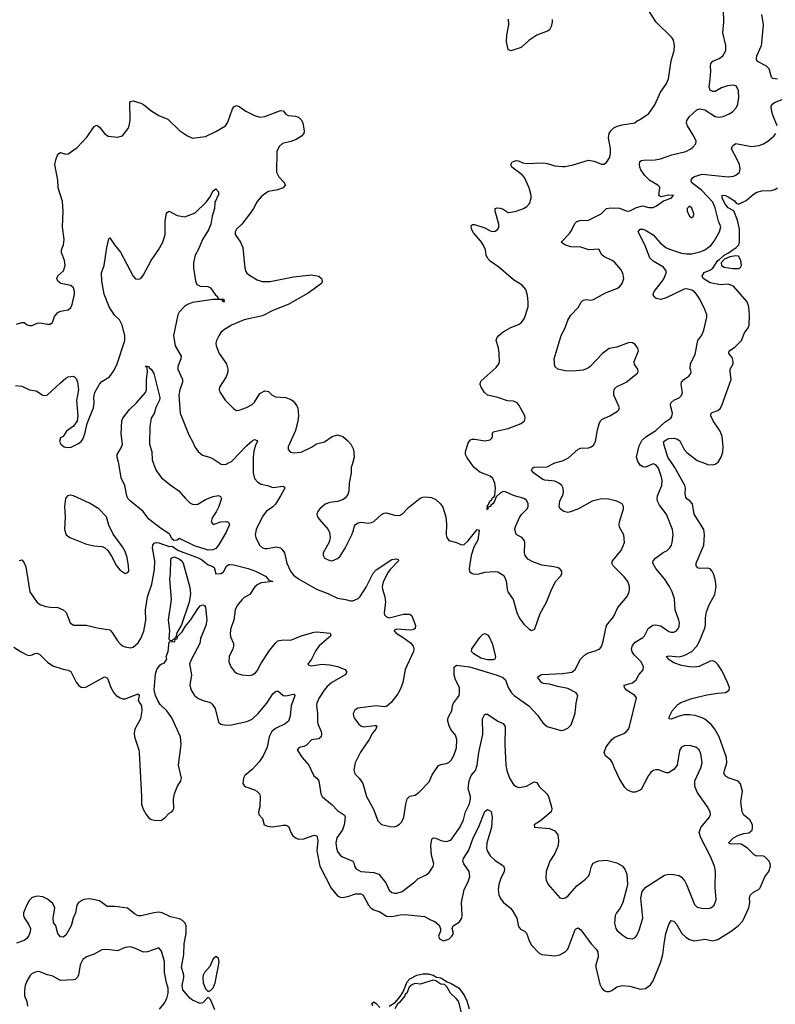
# Model space of a CAD drawing. Header units: inches. Extents: x 2057696 to 2160536, y 827480 to 1016834.
# Tile 267 of 422: x 2123134 to 2128974, y 935824 to 943429. Entities that reach past the tile are written whole.
import ezdxf

# ---------------------------------------------------------------- set-up
doc = ezdxf.new("R2010")
doc.units = ezdxf.units.IN
doc.header["$MEASUREMENT"] = 0
doc.layers.add('C1923', color=7, linetype='Continuous')
doc.layers.add('C1924', color=7, linetype='Continuous')

msp = doc.modelspace()

# ---------------------------------------------------------------- linework, layer by layer
at = {"layer": 'C1923', "color": 5}
for points, elevation in [([(2123090, 938582.8), (2123146.2, 938546.2), (2123190, 938524), (2123210, 938519.1), (2123230, 938522), (2123250, 938533), (2123270, 938534.9), (2123290, 938526.4), (2123350, 938466), (2123390, 938439.3), (2123470, 938411.8), (2123510, 938404.9), (2123530, 938394.9), (2123571.5, 938311.5), (2123589, 938289), (2123610, 938272.4), (2123630, 938270.4), (2123650, 938274.9), (2123790, 938352.2), (2123810, 938344.9), (2123815.6, 938335.6), (2123838.7, 938270), (2123861.6, 938230), (2123879.1, 938210), (2123910, 938190.4), (2123930, 938183.7), (2123950, 938183.7), (2124050, 938221), (2124057.3, 938210), (2124050.7, 938170), (2124076.3, 938130), (2124079.3, 938090), (2124067, 938030), (2124023.7, 937950), (2124018.3, 937918.3), (2124022.6, 937890), (2124055.6, 937790), (2124058.3, 937770), (2124076.5, 937430), (2124074.4, 937370), (2124088.2, 937330), (2124112.7, 937290), (2124130, 937267.7), (2124150, 937252.7), (2124190, 937242.6), (2124230, 937247.4), (2124255.8, 937264.2), (2124290, 937299.3), (2124309.2, 937310), (2124318.7, 937321.3), (2124324.5, 937335.5), (2124323, 937410), (2124331.2, 937450), (2124350, 937502.8), (2124380.7, 937550), (2124384.2, 937570), (2124361.1, 937670), (2124382.5, 937830), (2124376.5, 937890), (2124310, 938037.4), (2124270.8, 938090), (2124220.8, 938140.8), (2124200.9, 938170), (2124183.1, 938210), (2124172.9, 938252.9), (2124183.3, 938376.7), (2124194.5, 938410), (2124216.7, 938443.3), (2124230, 938455), (2124250, 938459.4), (2124271.5, 938488.5), (2124265.4, 938510), (2124282.1, 938550), (2124290, 938622.8), (2124313.2, 938626.8), (2124330, 938623.7), (2124336.3, 938636.3), (2124334.5, 938645.5), (2124350, 938647.2), (2124354.3, 938665.7), (2124390, 938701.5), (2124416, 938744), (2124454.1, 938790), (2124510, 938879.3), (2124530, 938901.2), (2124550.2, 938910.2), (2124563.4, 938903.4), (2124571.2, 938891.2), (2124581.3, 938790), (2124572, 938750), (2124531.9, 938650), (2124527.2, 938610), (2124461.3, 938490), (2124447, 938453), (2124461.1, 938370), (2124450.2, 938290), (2124459.7, 938250), (2124485.2, 938210), (2124510, 938189.2), (2124550, 938171.7), (2124610, 938154.4), (2124623, 938143), (2124644.6, 938110), (2124670, 938003), (2124690, 937987.2), (2124730, 937980.3), (2124770, 937983.1), (2124890, 938008.9), (2124930, 938027.6), (2124977.4, 938070), (2125045.1, 938150), (2125090, 938223), (2125110, 938241.3), (2125130, 938246), (2125170.3, 938210.3), (2125190, 938207.4), (2125250, 938220.4), (2125257.7, 938217.7), (2125260.4, 938210), (2125232.5, 938130), (2125224.7, 938050), (2125211.6, 938010), (2125186.4, 937990), (2125110, 937954.5), (2125082.6, 937930), (2125061.5, 937890), (2125046.7, 937810), (2125015.7, 937744.3), (2124984.2, 937695.8), (2124930, 937638.2), (2124874.6, 937590), (2124863.6, 937570), (2124859.5, 937530), (2124870, 937513), (2124882.8, 937502.8), (2124950, 937479.3), (2124966.8, 937470), (2124987.3, 937450), (2124994, 937430), (2124990.8, 937350), (2124981, 937310), (2124982.8, 937290), (2125010, 937258), (2125024, 937210), (2125050, 937200.3), (2125090, 937195.5), (2125170, 937207.7), (2125190, 937208.7), (2125203.4, 937203.4), (2125214.1, 937194.1), (2125230.2, 937150), (2125245.6, 937125.6), (2125270, 937106.5), (2125290, 937100.2), (2125330, 937101.7), (2125410, 937130.4), (2125430, 937124.9), (2125439.7, 937090), (2125431, 937010), (2125454.6, 936890), (2125540.8, 936720.8), (2125590, 936662.4), (2125610, 936651.9), (2125630, 936648.7), (2125670, 936655.9), (2125730, 936676.4), (2125770, 936678.3), (2125790, 936666.9), (2125829.7, 936589.7), (2125850, 936565.7), (2125870, 936554.1), (2125917.8, 936537.8), (2125970, 936505.3), (2126010, 936501.1), (2126075.5, 936515.5), (2126110, 936517.7), (2126262.4, 936502.4), (2126310, 936475.5), (2126343.4, 936463.4), (2126375.1, 936435.1), (2126385.8, 936405.8), (2126386, 936390), (2126370.8, 936350), (2126378.8, 936330), (2126410, 936315.5), (2126450, 936326), (2126475.1, 936350), (2126486.6, 936370), (2126476, 936410), (2126485.2, 936430), (2126530, 936459.5), (2126551, 936490), (2126554.2, 936510), (2126548, 936610), (2126569, 936711), (2126599.8, 936770), (2126612.3, 936810), (2126607.8, 936850), (2126566.4, 936910), (2126559.8, 936930), (2126563.1, 936950), (2126605.1, 937014.9), (2126638.1, 937110), (2126680.2, 937190), (2126730, 937314), (2126750, 937328.4), (2126770, 937319.3), (2126777.6, 937310), (2126784.6, 937270), (2126781.5, 937190), (2126744.5, 937070), (2126742.8, 937030), (2126747, 937010), (2126770.2, 936970), (2126810, 936935.2), (2126873.6, 936893.6), (2126881.7, 936870), (2126878, 936850), (2126850, 936789.5), (2126838.4, 936750), (2126833.2, 936710), (2126836.9, 936670), (2126850, 936642.4), (2126871.9, 936611.9), (2126923.7, 936570), (2126939.6, 936550), (2126975.2, 936490), (2126990, 936426), (2127005.7, 936405.7), (2127034.8, 936390), (2127050, 936374.8), (2127074.4, 936310), (2127090, 936282), (2127150, 936219.1), (2127170, 936207.7), (2127270, 936197.3), (2127310, 936206.7), (2127350, 936229), (2127371.2, 936248.8), (2127424.6, 936395.4), (2127430, 936405.5), (2127450, 936414.4), (2127470, 936400.5), (2127550.7, 936290.7), (2127590.1, 936250.1), (2127602.8, 936230), (2127604.5, 936190), (2127587.5, 936130), (2127587.3, 936110), (2127618.6, 935978.6), (2127632.2, 935950), (2127650, 935930.4), (2127670, 935922), (2127690, 935922), (2127710, 935930.3), (2127750, 935959.6), (2127790, 935968.1), (2127850, 935963.2), (2127930, 935940.3), (2127970, 935945.3), (2128010, 935975.5), (2128030, 936004.9), (2128090, 936153.4), (2128105.6, 936210), (2128113.8, 936290), (2128128.9, 936370), (2128150, 936440.7), (2128168.4, 936471.6), (2128190, 936467), (2128210, 936443.1), (2128252.4, 936370), (2128282.2, 936342.2), (2128310, 936323.9), (2128350, 936314.9), (2128430, 936327.4), (2128490, 936314.7), (2128530, 936324.2), (2128633, 936390), (2128690, 936434), (2128722.4, 936470), (2128769.7, 936570), (2128776.3, 936610), (2128774, 936650), (2128782, 936670), (2128806.6, 936690), (2128843.7, 936710), (2128856.8, 936723.2), (2128892.4, 936807.6), (2128923.7, 936850), (2128937, 936890), (2128935.1, 936910), (2128927, 936930), (2128890, 936965.1), (2128870, 936969.7), (2128830, 936968.7), (2128810, 936977.8), (2128758.4, 937030), (2128710, 937060.2), (2128690, 937064.2), (2128630, 937060.4), (2128612, 937070), (2128649.8, 937110), (2128689.4, 937130.6), (2128730, 937143.5), (2128770.6, 937149.4), (2128782.5, 937157.5), (2128794, 937170), (2128798.9, 937190), (2128797.4, 937210), (2128776.9, 937250), (2128730, 937284.7), (2128718.7, 937310), (2128708.6, 937388.6), (2128720.9, 937470), (2128706, 937526), (2128687.1, 937547.1), (2128610, 937573.6), (2128587.6, 937587.6), (2128580.6, 937600.6), (2128577.2, 937610), (2128580.7, 937630), (2128599.1, 937690), (2128596.3, 937730), (2128540.6, 937890), (2128507.5, 937950), (2128481.6, 937981.6), (2128430, 938025.8), (2128410, 938036.5), (2128353.8, 938053.8), (2128310, 938059.8), (2128270, 938059.3), (2128230.2, 938049.8), (2128170, 938025.4), (2128154, 938030), (2128152.9, 938032.9), (2128155.1, 938050), (2128178, 938090), (2128221.3, 938138.7), (2128245.1, 938154.9), (2128330, 938187), (2128445.6, 938214.4), (2128530, 938228.3), (2128590, 938232.1), (2128618.5, 938250), (2128619.3, 938270), (2128605.8, 938310), (2128561.5, 938401.5), (2128530, 938447.8), (2128508.7, 938468.7), (2128490, 938476.4), (2128470, 938474), (2128386.7, 938433.3), (2128350, 938429.2), (2128310, 938431.5), (2128250, 938439.7), (2128190, 938460.4), (2128145.3, 938490), (2128141.1, 938501.1), (2128129.5, 938510), (2128150, 938514.8), (2128230, 938508.9), (2128270, 938518.8), (2128330, 938547.8), (2128366.4, 938590), (2128389.2, 938630), (2128428.9, 938730), (2128433.7, 938753.7), (2128434.2, 938810), (2128443.5, 938856.5), (2128461.7, 938910), (2128507.1, 938990), (2128517.6, 939050), (2128508.9, 939108.9), (2128495.3, 939150), (2128486.6, 939170), (2128470, 939188), (2128450, 939192.5), (2128388.8, 939188.8), (2128374.2, 939194.2), (2128361.6, 939210), (2128363.1, 939230), (2128420.9, 939370), (2128425.6, 939450), (2128420.7, 939490), (2128348.2, 939610), (2128333, 939690), (2128316.2, 939710), (2128290, 939728.2), (2128281.3, 939741.3), (2128277.1, 939770), (2128279.8, 939810), (2128275.2, 939830), (2128197.5, 939970), (2128176.8, 940000)], 420), ([(2123130, 939250.6), (2123150, 939256.3), (2123170, 939233.4), (2123182, 939202), (2123213, 939010), (2123270, 938926.8), (2123298, 938910), (2123336.1, 938896.1), (2123370, 938890.4), (2123430, 938888.9), (2123471.2, 938871.2), (2123492.7, 938850), (2123524.9, 938770), (2123550, 938752.7), (2123650, 938752), (2123731.9, 938731.9), (2123830, 938716.4), (2123850, 938695.5), (2123890, 938630.5), (2123910, 938608.2), (2123930, 938592.4), (2123950, 938584.4), (2123990, 938578), (2124010, 938582), (2124050, 938616.3), (2124071.6, 938650), (2124094.2, 938705.8), (2124108.8, 938790), (2124107.8, 938870), (2124122.2, 938970), (2124155, 939070), (2124176.8, 939183.2), (2124178.9, 939250), (2124160.9, 939350), (2124162.3, 939370), (2124174.2, 939385.8), (2124190, 939389.6), (2124210, 939387.4), (2124290, 939358.9), (2124310, 939362.3), (2124361.3, 939330), (2124513.5, 939273.5), (2124539.3, 939259.3), (2124590, 939217.3), (2124625.8, 939205.8), (2124637.3, 939197.3), (2124650, 939148.5), (2124690, 939152.4), (2124710, 939163.8), (2124732.7, 939207.3), (2124750, 939221), (2124758, 939222), (2124790, 939219.5), (2124900.5, 939190), (2124956.5, 939170), (2125033.8, 939130), (2125058.8, 939098.8), (2125091, 939090), (2125001.3, 939078.7), (2124973.8, 939066.2), (2124952.7, 939047.3), (2124912.2, 938990), (2124870, 938966), (2124850, 938948.4), (2124816.2, 938903.8), (2124800.2, 938870), (2124788.8, 938791.2), (2124765.6, 938730), (2124759.7, 938690), (2124763.4, 938663.4), (2124785.7, 938610), (2124787, 938590), (2124782.4, 938570), (2124754, 938510), (2124750.4, 938470), (2124765.5, 938430), (2124794.2, 938394.2), (2124810, 938382), (2124850, 938368.2), (2124910, 938363.8), (2124930, 938368.4), (2124955.8, 938384.2), (2124970, 938399.1), (2125000, 938460), (2125064.4, 938555.6), (2125110, 938614), (2125130, 938631.1), (2125170, 938639.3), (2125230, 938635.8), (2125310, 938669.2), (2125410, 938698), (2125430, 938700.3), (2125533, 938690), (2125539.5, 938670), (2125448.2, 938591.8), (2125423.4, 938556.6), (2125390.3, 938489.7), (2125361, 938450), (2125370, 938442.8), (2125390, 938438.4), (2125469.8, 938450.2), (2125530, 938447.2), (2125590, 938432.2), (2125648.4, 938410), (2125661.7, 938390), (2125650.3, 938370), (2125547.5, 938310), (2125510, 938278.6), (2125486.7, 938250), (2125449.2, 938190), (2125430.4, 938150.4), (2125427.7, 938130), (2125436.5, 938070), (2125435.5, 938010), (2125439.2, 937990), (2125463.5, 937930), (2125468, 937910), (2125464.2, 937890), (2125445.8, 937874.2), (2125390, 937867.3), (2125350, 937826.6), (2125330, 937815.8), (2125293.2, 937806.8), (2125278.8, 937790), (2125317.6, 937730), (2125368.9, 937670), (2125407.8, 937587.8), (2125430.6, 937570), (2125445.5, 937550), (2125461.7, 937450), (2125473.1, 937430), (2125491.8, 937410), (2125550, 937366), (2125590, 937322.2), (2125643.9, 937283.9), (2125650.2, 937270), (2125642.5, 937210), (2125628, 937172), (2125586.3, 937110), (2125578.6, 937070), (2125582.7, 937030), (2125590, 937004.9), (2125610, 936975.6), (2125630, 936962), (2125707.7, 936930), (2125719.3, 936910), (2125722.4, 936890), (2125735.5, 936870), (2125771, 936850), (2125870, 936842.2), (2125909.3, 936829.3), (2125963, 936763), (2125990, 936704.4), (2126010, 936687.4), (2126030, 936681.5), (2126050, 936681.3), (2126090, 936695.9), (2126187.8, 936770), (2126210, 936792), (2126276.8, 936823.2), (2126298.2, 936841.8), (2126330.7, 936889.3), (2126335.6, 936910), (2126316.6, 936976.6), (2126311.8, 937050), (2126320.5, 937099.5), (2126330, 937110.3), (2126350, 937106.3), (2126390, 937088), (2126430, 937082), (2126467.5, 937092.5), (2126536.1, 937190), (2126564.8, 937250), (2126580.8, 937310), (2126610, 937373.4), (2126618.4, 937410), (2126617.6, 937430), (2126599, 937490), (2126607, 937550), (2126623.4, 937590), (2126656.5, 937630), (2126670.7, 937670), (2126682.5, 937770), (2126713.7, 937910), (2126709.8, 938030.2), (2126730, 938064), (2126750, 938064.9), (2126830, 938012), (2126870, 937991.8), (2126885.2, 937970), (2126883.6, 937830), (2126892, 937670), (2126899.5, 937630), (2126920.9, 937570), (2126950, 937522.6), (2126970, 937505.3), (2126990, 937498.7), (2127010, 937500.3), (2127050, 937509), (2127110, 937542), (2127130, 937538), (2127150, 937507.3), (2127207.3, 937450), (2127220.7, 937430), (2127244.9, 937350), (2127247.3, 937330), (2127240.7, 937310), (2127158.4, 937241.6), (2127111.3, 937210), (2127112, 937192), (2127230, 937183.1), (2127270, 937163.8), (2127292.1, 937132.1), (2127297.3, 937090), (2127295.6, 937050), (2127271.1, 936988.9), (2127232.2, 936930), (2127223.7, 936910), (2127204.2, 936850), (2127200.6, 936800.6), (2127203.2, 936783.2), (2127217.6, 936750), (2127310, 936647.7), (2127330, 936640.5), (2127350, 936646), (2127370, 936659.5), (2127439.8, 936740.2), (2127506.6, 936790), (2127526.6, 936810), (2127538, 936830), (2127552.3, 936890), (2127565.1, 936914.9), (2127607.2, 936932.8), (2127670, 936938), (2127750, 936917.1), (2127790, 936893), (2127810, 936867.7), (2127825.7, 936830), (2127832.2, 936750), (2127825.1, 936714.9), (2127796.4, 936610), (2127774.1, 936565.9), (2127746.4, 936530), (2127737.1, 936510), (2127730.4, 936450), (2127740.4, 936410), (2127750, 936396.3), (2127790, 936360.5), (2127830, 936335.5), (2127870, 936330.5), (2127890, 936339.1), (2127904, 936356), (2127922.9, 936397.1), (2127949.8, 936490), (2127935.1, 936644.9), (2127943.9, 936696.1), (2127972.7, 936730), (2128117.3, 936822.7), (2128150, 936830.3), (2128190, 936827.7), (2128230, 936818), (2128250, 936805.3), (2128274.6, 936774.6), (2128288.6, 936748.6), (2128350, 936594), (2128370, 936575.5), (2128406.4, 936566.4), (2128450, 936564), (2128476, 936570), (2128501.6, 936590), (2128517.7, 936630), (2128509.7, 936730), (2128512.3, 936852.3), (2128503.9, 936890), (2128471.6, 936970), (2128398.8, 937110), (2128386.2, 937150), (2128399.2, 937190), (2128466.3, 937270), (2128472.8, 937290), (2128469.7, 937310), (2128451.2, 937350), (2128370, 937462.7), (2128351.3, 937510), (2128353, 937550), (2128399.7, 937650), (2128409.7, 937690), (2128397.5, 937757.5), (2128384.7, 937790), (2128360.9, 937810), (2128310, 937822), (2128270, 937820.5), (2128250, 937811.3), (2128234.6, 937785.4), (2128214.9, 937670), (2128190, 937638), (2128147.9, 937612.1), (2128130, 937612), (2128070, 937634.7), (2128050, 937635.8), (2128030, 937629.7), (2128010, 937612.8), (2127992.9, 937590), (2127936.1, 937483.9), (2127925.5, 937474.5), (2127890, 937462.7), (2127870, 937462.7), (2127850, 937469.3), (2127830, 937479.3), (2127810, 937499), (2127766.6, 937570), (2127730, 937648.7), (2127717, 937690), (2127702, 937710), (2127662.5, 937742.5), (2127652.3, 937770), (2127667.6, 937812.4), (2127711.5, 937870), (2127732.7, 937887.3), (2127803.9, 937916.1), (2127824.5, 937930), (2127838.7, 937950), (2127846, 937970), (2127901, 938190), (2127887.9, 938207.9), (2127824.5, 938250), (2127809.2, 938270), (2127806.6, 938290), (2127870, 938307.6), (2127898.7, 938330), (2127919.5, 938370), (2127952.6, 938407.4), (2127955.6, 938430), (2127937.7, 938470), (2127883.9, 938523.9), (2127867.2, 938547.2), (2127862.6, 938570), (2127870, 938596.5), (2127890, 938620.8), (2127950, 938657.4), (2127962.6, 938670), (2127992.3, 938727.7), (2128028.5, 938751.5), (2128050, 938755.8), (2128090, 938746.7), (2128150, 938703.8), (2128170, 938697.1), (2128190, 938698.4), (2128210, 938708.4), (2128225.6, 938730), (2128230, 938744.7), (2128232.3, 938770), (2128228.4, 938790), (2128199.2, 938870), (2128194.7, 938954.7), (2128176.2, 939010), (2128156.9, 939050), (2128117.6, 939110), (2128049.7, 939190), (2128026.6, 939230), (2128029.2, 939250), (2128049.2, 939270), (2128106.7, 939313.3), (2128137, 939330), (2128158.7, 939350), (2128170.8, 939369.2), (2128176.9, 939390), (2128185.4, 939450), (2128180.4, 939490), (2128140.4, 939590), (2128130, 939611.6), (2128078, 939678), (2128063, 939710), (2128059.7, 939730), (2128063.5, 939750), (2128097.8, 939830), (2128099.3, 939870), (2128094.2, 939894.2), (2128070, 939963.7), (2128050, 939991.5), (2128030, 939998.7), (2127970, 939973.8), (2127950, 939975.3), (2127930, 939988), (2127921.6, 940000)], 440), ([(2124167.5, 940000), (2124170.2, 939990.2), (2124190, 939946), (2124231.3, 939891.3), (2124306, 939830), (2124364.9, 939790), (2124413, 939733), (2124450, 939697.6), (2124470, 939685.7), (2124490, 939683.2), (2124510, 939688), (2124570, 939723.2), (2124630, 939746.9), (2124670, 939752.6), (2124687.3, 939747.3), (2124692.7, 939730), (2124672.3, 939667.7), (2124652.8, 939627.2), (2124627.7, 939590), (2124618, 939570), (2124614.9, 939550), (2124630, 939530.6), (2124689.8, 939550.2), (2124733.4, 939553.4), (2124748.6, 939548.6), (2124756.5, 939530), (2124731, 939470), (2124670, 939369.7), (2124650, 939345.3), (2124627, 939333), (2124590, 939332), (2124485.4, 939365.4), (2124370, 939421.3), (2124350, 939408.3), (2124326.4, 939406.4), (2124310, 939419.8), (2124297.9, 939450), (2124290, 939458.8), (2124222, 939502), (2124132.8, 939570), (2124088.5, 939630), (2123990, 939710.8), (2123971, 939731), (2123961.6, 939750), (2123945.8, 939830), (2123918.4, 939890), (2123900.5, 940000)], 440), ([(2124684.7, 940000), (2124690, 939996.3), (2124710, 939992.7), (2124730, 939996.4), (2124736.8, 940000)], 460), ([(2124938.5, 940000), (2124939.4, 939930), (2124950, 939886), (2124975.6, 939855.6), (2125000.8, 939840.8), (2125050.7, 939830), (2125090, 939814.9), (2125170, 939825.5), (2125179.2, 939819.2), (2125182.4, 939810), (2125151.1, 939750), (2125110, 939687.9), (2125090, 939665.7), (2125038, 939630), (2125010, 939591.3), (2124960.9, 939490), (2124954.6, 939450), (2124958, 939430), (2124987, 939370), (2125010, 939350.3), (2125030, 939344.2), (2125050, 939344.2), (2125116.7, 939356.7), (2125150, 939350.4), (2125160.6, 939340.6), (2125181.3, 939310), (2125199, 939230), (2125227.4, 939170), (2125250, 939139.5), (2125288.7, 939110), (2125428.6, 939030), (2125516.3, 938996.3), (2125590, 938960.8), (2125651.6, 938951.6), (2125690, 938940.2), (2125710, 938940.3), (2125750, 938958.7), (2125766.6, 938973.4), (2125813.1, 939046.9), (2125866.9, 939153.1), (2125890, 939179.6), (2126010, 939260.3), (2126045.8, 939265.8), (2126058.7, 939258.7), (2126063, 939250), (2125996.6, 939183.4), (2125980.4, 939159.6), (2125944.6, 939084.6), (2125936.5, 939050), (2125937.6, 939030), (2125956.5, 938970), (2125960.9, 938930), (2125950.6, 938850), (2125953.2, 938833.2), (2125970, 938816.3), (2125990, 938808), (2126101.5, 938838.5), (2126150, 938837.3), (2126165.2, 938825.2), (2126193.4, 938750), (2126190, 938726.6), (2126170, 938715.6), (2126150, 938713), (2126050, 938720.9), (2126026.8, 938710), (2126044.9, 938690), (2126098, 938658), (2126155.4, 938615.4), (2126174.9, 938590), (2126180.8, 938570), (2126178.3, 938550), (2126112.4, 938410), (2126094.4, 938310), (2126078.3, 938261.7), (2126057.3, 938222.7), (2126003.9, 938156.1), (2125970, 938125.2), (2125950, 938122.7), (2125890, 938128.2), (2125748.2, 938111.8), (2125723.8, 938096.2), (2125710.8, 938070), (2125714, 938050), (2125724.9, 938030), (2125753, 937990), (2125770, 937974.9), (2125790, 937968.2), (2125878.5, 937978.5), (2125890, 937978), (2125893.2, 937973.2), (2125887.3, 937950), (2125860.6, 937919.4), (2125834, 937870), (2125769, 937771), (2125726.5, 937690), (2125715.6, 937635.6), (2125725.2, 937605.2), (2125758, 937570), (2125785.5, 937530), (2125815.6, 937430), (2125868.5, 937330), (2125902.3, 937242.3), (2125930, 937214), (2125996.7, 937196.7), (2126030, 937194.9), (2126050, 937201.6), (2126070, 937215.5), (2126086.7, 937233.3), (2126103.6, 937270), (2126118.7, 937370), (2126130, 937410.7), (2126150, 937430.4), (2126190, 937439.3), (2126220.1, 937459.9), (2126298.7, 937541.3), (2126323.3, 937596.7), (2126370, 937667.3), (2126390, 937677.1), (2126430, 937683), (2126450, 937690.7), (2126470, 937710.8), (2126490, 937746.8), (2126510, 937804.7), (2126513.7, 937870), (2126501.7, 937901.7), (2126467.5, 937947.5), (2126453.9, 937973.9), (2126443.6, 938010), (2126443.6, 938030), (2126449.7, 938050.3), (2126473.3, 938090), (2126479.7, 938130), (2126487.8, 938150), (2126518.7, 938190), (2126529.6, 938210), (2126534, 938230), (2126533, 938270), (2126503, 938330), (2126491.1, 938370), (2126492.8, 938427.2), (2126510, 938442.6), (2126610, 938430.1), (2126825.2, 938365.2), (2126867.7, 938347.7), (2126889, 938330), (2126910.2, 938270.2), (2126934, 938230), (2126954.9, 938210), (2127070, 938128.7), (2127137.3, 938057.3), (2127177.1, 937997.1), (2127210.4, 937970.4), (2127310, 937940.7), (2127330, 937938.8), (2127370, 937957.3), (2127396.3, 937983.7), (2127426.1, 938073.9), (2127434, 938150), (2127446.6, 938210), (2127435.6, 938230), (2127370, 938262.3), (2127290, 938278.3), (2127230, 938295.8), (2127182.5, 938302.5), (2127166.6, 938310), (2127137.2, 938350), (2127161.2, 938370), (2127170, 938371.6), (2127330, 938378.1), (2127402.7, 938390), (2127426.3, 938410), (2127469.7, 938490.3), (2127498.3, 938521.7), (2127523.3, 938536.7), (2127590, 938555.5), (2127617.2, 938570), (2127631.4, 938588.6), (2127644.5, 938630), (2127669.6, 938750), (2127724.2, 938815.8), (2127758, 938890), (2127830, 938974), (2127845.1, 939010), (2127846.9, 939030), (2127846.6, 939050), (2127834.3, 939090), (2127806.9, 939126.9), (2127719.7, 939210), (2127709.6, 939230), (2127716.9, 939250), (2127784, 939330), (2127807.3, 939390), (2127803.1, 939450), (2127771.1, 939510), (2127767.3, 939530), (2127768.9, 939551.1), (2127801.1, 939650), (2127799.7, 939670), (2127789.4, 939690), (2127749, 939710), (2127685.9, 939725.9), (2127630, 939728.5), (2127559.1, 939710), (2127452.7, 939650), (2127390, 939627.7), (2127370, 939622.7), (2127339.3, 939630), (2127311.5, 939650), (2127303.1, 939670), (2127307.7, 939710), (2127334.8, 939765.2), (2127338.1, 939781.9), (2127335, 939810), (2127323.8, 939830), (2127301.7, 939850), (2127270, 939864.5), (2127192.4, 939872.4), (2127178.3, 939878.3), (2127105.6, 939930), (2127089.7, 939950.3), (2127096.2, 939963.8), (2127107.3, 939972.7), (2127210, 939974.7), (2127258.9, 940000)], 460), ([(2125705.6, 940000), (2125696.9, 939970), (2125695.3, 939930), (2125680.5, 939850), (2125678, 939790), (2125670, 939762), (2125650, 939733.2), (2125630, 939720.9), (2125590, 939707), (2125530, 939700.7), (2125494.2, 939685.8), (2125454, 939650), (2125437.3, 939630), (2125430.6, 939610), (2125435.5, 939590), (2125448.2, 939570), (2125517.3, 939490), (2125527.9, 939467.9), (2125533, 939430), (2125526.6, 939393.4), (2125479.1, 939310), (2125479.1, 939290), (2125490.8, 939270), (2125530, 939252.7), (2125550, 939250.5), (2125590, 939268.2), (2125610, 939285.5), (2125650, 939346.8), (2125700.7, 939450), (2125714.5, 939485.5), (2125721, 939519), (2125730, 939530.8), (2125750, 939544), (2125770, 939547.7), (2125830, 939540.4), (2125854.2, 939545.8), (2125870, 939553), (2125930, 939606.8), (2125950, 939617.3), (2125970, 939620.7), (2126030, 939602.4), (2126070, 939600.3), (2126090, 939610.4), (2126139.1, 939660.9), (2126230, 939732.7), (2126250, 939741.6), (2126270, 939743.8), (2126317.6, 939737.6), (2126350, 939722), (2126387.3, 939690), (2126403.4, 939663.4), (2126428.3, 939588.3), (2126433.7, 939533.7), (2126431.4, 939450), (2126434.3, 939430), (2126450, 939405.3), (2126510, 939391.4), (2126550, 939372.7), (2126570, 939376.1), (2126598.7, 939401.3), (2126670, 939492), (2126686.4, 939486.4), (2126673.7, 939410), (2126644.2, 939355.8), (2126622.2, 939290), (2126607.7, 939190), (2126610, 939166), (2126630, 939150.8), (2126650, 939147.3), (2126686, 939150), (2126730, 939161), (2126810, 939168), (2126830, 939164), (2126874.9, 939134.9), (2126895.1, 939095.1), (2126901.6, 939030), (2126908, 939010), (2126947.3, 938950), (2126975.5, 938850), (2126993.4, 938810), (2127030, 938761), (2127070, 938724.7), (2127090, 938711.3), (2127110, 938718), (2127115.1, 938724.9), (2127156.9, 938843.1), (2127205.1, 938930), (2127241, 939019), (2127276, 939090), (2127313.2, 939130), (2127325.2, 939150), (2127324, 939170), (2127310, 939188.7), (2127294.8, 939194.8), (2127263.6, 939203.6), (2127170, 939216.4), (2127100.8, 939240.8), (2127062.5, 939262.5), (2127041.1, 939290), (2127036.4, 939310), (2127038, 939390), (2127033.5, 939410), (2127015.1, 939430), (2126971.4, 939451.4), (2126961.6, 939490), (2126965.6, 939514.4), (2126998.7, 939590), (2127011.9, 939608.1), (2127056.9, 939650), (2127064, 939670), (2127063.5, 939690), (2127050, 939717), (2127030, 939731.2), (2126950, 939754.2), (2126890, 939782.7), (2126870, 939783.5), (2126848.1, 939771.9), (2126816.7, 939743.3), (2126804.9, 939710), (2126790, 939689.6), (2126777.3, 939682.7), (2126770, 939669.4), (2126755.3, 939664.7), (2126750, 939642), (2126746.6, 939650), (2126750, 939678), (2126756.5, 939683.5), (2126766.9, 939710), (2126779.5, 939720.5), (2126790, 939738), (2126798.3, 939741.7), (2126805.3, 939754.7), (2126812, 939810), (2126807.2, 939850), (2126790, 939886.3), (2126770, 939903.5), (2126690, 939935.3), (2126645.7, 939970), (2126624.7, 940000)], 480), ([(2128434.6, 940000), (2128450, 939994.4), (2128490, 939990.2), (2128510, 939996.2), (2128516.1, 940000)], 420), ([(2124642, 935782), (2124610, 935862), (2124590, 935879.3), (2124550, 935836.3), (2124530, 935829.7), (2124470, 935855.6), (2124450, 935871.8), (2124395.6, 935935.6), (2124389.9, 935969.9), (2124402.5, 936030), (2124402, 936050), (2124385.6, 936110), (2124402.7, 936210), (2124406.1, 936290), (2124421.8, 936370), (2124419.6, 936430), (2124413.3, 936450), (2124392.5, 936472.5), (2124370, 936483.4), (2124299.5, 936499.5), (2124234.3, 936530), (2124210, 936535), (2124170, 936530.5), (2124073.1, 936506.9), (2124050, 936508.1), (2124022.7, 936522.7), (2123967.3, 936567.3), (2123870, 936579.9), (2123810, 936579.3), (2123750, 936622.4), (2123690, 936636.3), (2123670, 936638.4), (2123630, 936633.5), (2123588.6, 936610), (2123577.1, 936590), (2123564.4, 936530), (2123546.4, 936490), (2123531.4, 936430), (2123490, 936358.7), (2123470, 936342.7), (2123450, 936345.1), (2123429.8, 936369.8), (2123413.6, 936430), (2123396.2, 936456.2), (2123393.5, 936490), (2123406.1, 936570), (2123390, 936602), (2123350, 936636.5), (2123312.9, 936652.9), (2123270, 936658.1), (2123230, 936648.2), (2123210, 936627.9), (2123190, 936592.4), (2123164.4, 936530), (2123164.5, 936510), (2123170.8, 936490), (2123203.3, 936443.3), (2123217.4, 936410), (2123216.3, 936383.7), (2123205.5, 936354.5), (2123188.5, 936331.5), (2123170, 936317.1), (2123110, 936295.8)], 420), ([(2124214.5, 935785.5), (2124250, 935831.4), (2124270.3, 935870), (2124281.1, 935910), (2124282.3, 935950), (2124269, 935989), (2124254.4, 936070), (2124254.5, 936154.5), (2124230, 936235.3), (2124210, 936261.2), (2124122, 936230), (2124090, 936227.3), (2124030, 936255.8), (2123990, 936268), (2123950, 936263), (2123890, 936237.6), (2123810, 936247.8), (2123770, 936244.2), (2123710, 936211.6), (2123650, 936189.6), (2123621.6, 936170), (2123601.7, 936130), (2123588.9, 936050), (2123578.7, 936030), (2123563.2, 936016.8), (2123548, 936012), (2123450, 936007.6), (2123390, 936041.6), (2123350, 936051.5), (2123290, 936075.1), (2123270, 936077), (2123230, 936062.7), (2123214, 936046), (2123191.7, 936008.3), (2123177, 935970), (2123170.3, 935930), (2123171.3, 935890), (2123190, 935844.9), (2123193.7, 935810)], 440), ([(2125990.7, 935809.3), (2126038.2, 935841.8), (2126074.6, 935885.4), (2126098.9, 935921.1), (2126130, 935996.4), (2126150, 936019.6), (2126202.7, 936050), (2126250, 936060.7), (2126290, 936060.2), (2126330.4, 936050), (2126354.3, 936034.3), (2126390, 936028.5), (2126437.5, 935997.5), (2126470, 935984.2), (2126530, 935949), (2126571.7, 935890), (2126590, 935850.4), (2126608.6, 935788.6)], 380), ([(2126559.8, 935719.8), (2126531.1, 935830), (2126522, 935850), (2126507.6, 935870), (2126463.6, 935910), (2126436.9, 935956.9), (2126416.9, 935976.9), (2126390, 935980.5), (2126350, 936004.7), (2126330, 936009.7), (2126230, 935980.7), (2126190, 935984.4), (2126170, 935978), (2126143.8, 935956.2), (2126125.5, 935910), (2126116.2, 935903.8), (2126111.1, 935890), (2126070, 935837.4), (2126054.8, 935825.2), (2126033, 935790)], 380), ([(2125864.1, 935810), (2125854.5, 935830), (2125870, 935842.4), (2125890, 935830.3), (2125918.3, 935798.3)], 380)]:
    msp.add_lwpolyline(points, dxfattribs=dict(at, elevation=elevation))
for points, elevation in [([(2123523.7, 939756.3), (2123504, 939750), (2123488.2, 939730), (2123479.5, 939670), (2123485.7, 939590), (2123479.5, 939490), (2123494, 939450), (2123521, 939430), (2123650, 939379.1), (2123710, 939364), (2123770, 939358.8), (2123790, 939351), (2123814.8, 939330), (2123844.5, 939284.5), (2123882.8, 939210), (2123910, 939178), (2123950, 939151.3), (2123970, 939158), (2123977.2, 939170), (2123976, 939210), (2123965.6, 939274.4), (2123950, 939322), (2123930, 939357.2), (2123855.9, 939455.9), (2123823.9, 939523.9), (2123805.1, 939590), (2123744.8, 939650), (2123673.9, 939693.9), (2123550, 939752.3)], 460), ([(2124310, 938631.6), (2124295.1, 938635.1), (2124290, 938648), (2124295.3, 938710), (2124283.6, 938790), (2124307, 938950), (2124294.2, 939110), (2124299.9, 939150), (2124302.8, 939257.2), (2124306.9, 939273.1), (2124330, 939280.1), (2124370, 939263.2), (2124387.9, 939250), (2124398.2, 939230), (2124450, 939042), (2124454, 938994), (2124443.8, 938930), (2124385.4, 938754.6), (2124347.5, 938692.5), (2124340.7, 938659.3)], 420), ([(2126750, 938483.7), (2126698.4, 938498.4), (2126644.8, 938530), (2126626.9, 938550), (2126629.6, 938570), (2126690, 938657.1), (2126710, 938680.4), (2126730, 938688.4), (2126750, 938677.1), (2126761.6, 938661.6), (2126785.8, 938610), (2126812, 938510), (2126807.3, 938490), (2126790, 938484.2)], 460), ([(2124652.7, 936192.7), (2124630, 936176), (2124603.8, 936116.2), (2124562.4, 936070), (2124552.2, 936050), (2124549.4, 936030), (2124553.4, 935990), (2124570, 935944.9), (2124590, 935924), (2124610, 935930.6), (2124630, 935950.7), (2124645.1, 935990), (2124674.7, 936150), (2124670, 936178)], 420)]:
    msp.add_lwpolyline(points, close=True, dxfattribs=dict(at, elevation=elevation))
at = {"layer": 'C1924', "color": 5}
for points, elevation in [([(2126624.7, 940000), (2126589.7, 940050), (2126580.5, 940070), (2126578.4, 940090), (2126600.5, 940159.5), (2126617.5, 940182.5), (2126631.5, 940188.5), (2126651.1, 940188.9), (2126730, 940176.5), (2126770, 940183.1), (2126784.2, 940195.8), (2126789.6, 940210), (2126787.5, 940232.5), (2126794.2, 940245.8), (2126908.5, 940271.5), (2127009.5, 940310.5), (2127035.3, 940330), (2127042, 940350), (2127039, 940370), (2126995.1, 940450), (2126978, 940470), (2126950, 940481.6), (2126905.3, 940485.3), (2126829.7, 940509.7), (2126750, 940528), (2126726, 940550), (2126700.5, 940590), (2126693.6, 940610), (2126694.5, 940630), (2126701.5, 940638.5), (2126817, 940743), (2126836, 940770), (2126841.4, 940790), (2126839, 940850), (2126833.6, 940893.6), (2126816.4, 940950), (2126821.5, 940970), (2126836.8, 940990), (2126870, 941017.2), (2126930, 941052.2), (2126990, 941073.4), (2127013.2, 941090), (2127036.6, 941123.4), (2127063.1, 941210), (2127064.8, 941250), (2127059.5, 941299.5), (2127044.8, 941344.8), (2127018.2, 941378.2), (2126950, 941419.7), (2126838.5, 941518.5), (2126770, 941564.5), (2126750, 941586.6), (2126739.7, 941610), (2126734.3, 941650), (2126716.9, 941690), (2126698.9, 941718.9), (2126641.6, 941781.6), (2126626.6, 941810), (2126624.7, 941835.3), (2126632.5, 941847.5), (2126650, 941846.7), (2126730, 941820.3), (2126770, 941798.7), (2126790, 941794), (2126810, 941795.5), (2126829.3, 941810), (2126837, 941830), (2126837, 941850), (2126809.7, 941950), (2126810, 941971), (2126823.3, 941976.7), (2126846.8, 941973.2), (2126870, 941965.5), (2126910, 941939.1), (2126930, 941941.6), (2126971, 941949), (2127028.5, 941971.5), (2127053.2, 941986.8), (2127074.5, 942010), (2127087.3, 942050), (2127087.6, 942070), (2127071.8, 942130), (2127035.1, 942210), (2127018, 942230), (2126938.9, 942290), (2126929.8, 942310), (2126941.6, 942330), (2126950, 942334.4), (2126970, 942340.2), (2126990, 942337.7), (2127023.4, 942323.4), (2127050, 942318.6), (2127182, 942322), (2127210, 942318.7), (2127270, 942301.1), (2127330, 942293.7), (2127350, 942294), (2127411.9, 942308.1), (2127530, 942343.1), (2127575.1, 942335.1), (2127630, 942314), (2127650, 942314), (2127670, 942326), (2127694, 942366), (2127700.1, 942399.9), (2127701, 942430), (2127684.8, 942515.2), (2127691, 942549), (2127702.4, 942570), (2127727.2, 942592.8), (2127752.7, 942607.3), (2127790, 942617.4), (2127889.2, 942630.8), (2127908.7, 942650), (2127924.6, 942655.4), (2127997, 942703), (2128041.8, 942770), (2128087.6, 942870), (2128131.1, 942930), (2128148, 942972), (2128169.8, 943110.2), (2128191.3, 943191.3), (2128194.3, 943230), (2128187.3, 943270), (2128175.1, 943290), (2128052.6, 943410), (2127972.8, 943532.8)], 480), ([(2127258.9, 940000), (2127270, 940005.8), (2127330, 940020.8), (2127375.4, 940044.6), (2127450, 940112.2), (2127470, 940119.5), (2127530, 940122.6), (2127550.9, 940129.1), (2127570, 940143), (2127585.1, 940170), (2127598.7, 940261.3), (2127611.7, 940308.3), (2127623, 940330), (2127637, 940343), (2127695.1, 940370), (2127755.6, 940404.4), (2127765.6, 940414.4), (2127769.2, 940430), (2127762.7, 940450), (2127727, 940530), (2127724.8, 940555.2), (2127730, 940578), (2127745.8, 940594.2), (2127821.2, 940630), (2127910, 940698), (2127915.1, 940710), (2127911.8, 940730), (2127886.5, 940766.5), (2127883, 940790), (2127916, 940870), (2127910.7, 940890.7), (2127890, 940919.7), (2127870, 940933.3), (2127844.8, 940935.2), (2127750, 940899.5), (2127690, 940889.6), (2127639.3, 940850), (2127543.8, 940750), (2127530, 940738.7), (2127490, 940722.9), (2127405.8, 940714.2), (2127350, 940715.6), (2127294, 940730), (2127269.3, 940750), (2127265.1, 940810), (2127319.7, 940990), (2127349.6, 941050), (2127370, 941106.8), (2127393.7, 941146.3), (2127450, 941205.5), (2127473.7, 941246.3), (2127490, 941261.6), (2127510, 941266.7), (2127550, 941263.1), (2127570, 941268.5), (2127660.5, 941319.5), (2127750, 941352), (2127770, 941364.9), (2127789.6, 941390), (2127802.4, 941430), (2127795.6, 941470), (2127779.7, 941499.7), (2127733.3, 941553.3), (2127713.2, 941570), (2127650, 941598.7), (2127632.1, 941612.1), (2127610, 941657), (2127531.6, 941651.6), (2127470, 941672.8), (2127393.6, 941673.6), (2127348, 941690), (2127318, 941710), (2127383, 941777), (2127399.7, 941800.3), (2127425.4, 941854.6), (2127439, 941870), (2127463.1, 941876.9), (2127530, 941881.5), (2127550.6, 941889.4), (2127627.6, 941930), (2127670, 941970.6), (2127703.6, 941976.4), (2127770, 941972.7), (2127830, 941950.5), (2127850, 941953), (2127901.7, 941978.3), (2127948.2, 941991.8), (2127997, 941977), (2128030, 941978.3), (2128055.1, 941990), (2128109.2, 942030.8), (2128168, 942050), (2128186, 942070), (2128150, 942074), (2128090, 942059.3), (2128074, 942070), (2128082.4, 942130), (2128078.2, 942138.2), (2128066, 942150), (2128005.5, 942185.5), (2127965.3, 942225.3), (2127935.5, 942270), (2127927.9, 942290), (2127923.5, 942310), (2127926.5, 942333.5), (2127938.9, 942341.1), (2127956.4, 942343.6), (2128046.5, 942346.5), (2128086.5, 942353.5), (2128175, 942385), (2128282.7, 942410), (2128320.9, 942430), (2128336.6, 942443.4), (2128360.9, 942470), (2128362.9, 942490), (2128345.1, 942530), (2128294.3, 942610), (2128288.2, 942630), (2128289.7, 942650), (2128310, 942681.6), (2128366.9, 942733.1), (2128390, 942740.5), (2128430, 942732.7), (2128510, 942682), (2128536.1, 942676.1), (2128570, 942681.1), (2128618, 942702), (2128642.7, 942717.3), (2128672.4, 942747.6), (2128684.6, 942775.4), (2128691.1, 942831.1), (2128690, 942878), (2128674, 942914), (2128650, 942922.9), (2128603.4, 942916.6), (2128557.6, 942902.4), (2128510, 942875.1), (2128490, 942875.1), (2128470, 942885.2), (2128462, 942910), (2128471.5, 942970), (2128475.4, 943030), (2128472.8, 943070), (2128476.9, 943090), (2128492.3, 943107.7), (2128539.3, 943130), (2128569.2, 943150), (2128592.3, 943190), (2128592.3, 943230), (2128567.9, 943327.9), (2128575.4, 943410), (2128574.5, 943510)], 460), ([(2127250.6, 943430), (2127250.6, 943410), (2127242.9, 943377.1), (2127228.9, 943351.1), (2127217.4, 943342.6), (2127130.7, 943310), (2127070, 943267.3), (2127010, 943214.5), (2126930, 943189.4), (2126910, 943199), (2126896.6, 943256.6), (2126898.8, 943310), (2126914.2, 943390), (2126911.7, 943431.7)], 480), ([(2128990, 942969.7), (2128954.8, 942974.8), (2128943.6, 942983.6), (2128926, 943050), (2128905.2, 943070), (2128842, 943102), (2128832.3, 943110), (2128828, 943130), (2128831.3, 943150), (2128867.1, 943230), (2128869.8, 943250), (2128882.5, 943390), (2128870.7, 943470)], 440), ([(2123110, 941076), (2123150, 941090.8), (2123170, 941090.7), (2123193, 941073), (2123210, 941067.7), (2123230, 941067.7), (2123270, 941084.9), (2123290, 941087.3), (2123350, 941076.3), (2123370, 941077.3), (2123389, 941090), (2123403.9, 941136.1), (2123430, 941166.8), (2123450, 941176.3), (2123510, 941188), (2123530, 941206.8), (2123540.5, 941230), (2123558.4, 941310), (2123558.4, 941330), (2123550, 941359), (2123530, 941374.5), (2123451.3, 941391.3), (2123428.5, 941408.5), (2123420.9, 941430), (2123429.6, 941450.4), (2123471.6, 941490), (2123485.6, 941530), (2123479.6, 941570), (2123457, 941630), (2123458, 941650), (2123471.8, 941690), (2123477.6, 941730), (2123464.2, 941830), (2123469.8, 941950), (2123463.9, 942023.9), (2123431.7, 942130), (2123429.8, 942190), (2123406.6, 942310), (2123412.5, 942347.5), (2123429.5, 942390), (2123450, 942402.8), (2123490, 942390.8), (2123510, 942393.4), (2123579.5, 942440.5), (2123654.9, 942525.1), (2123710, 942604.7), (2123730, 942614), (2123750, 942598), (2123790.8, 942550), (2123818, 942530), (2123890, 942520.7), (2123930, 942531), (2123972.1, 942587.9), (2123981.2, 942610), (2123987, 942653), (2123986.6, 942790), (2123990, 942796), (2124010, 942802.8), (2124070, 942783.8), (2124090, 942772.7), (2124147.8, 942727.8), (2124210, 942688.5), (2124279.9, 942659.9), (2124370, 942574), (2124430.5, 942530.5), (2124470, 942514), (2124570, 942527.7), (2124650, 942566.4), (2124724.5, 942610), (2124742.9, 942637.1), (2124779.8, 942740.2), (2124790, 942756.3), (2124810, 942766.4), (2124830, 942759.5), (2124882, 942722), (2124950, 942688.7), (2124990, 942677), (2125030, 942682), (2125150, 942726.8), (2125170, 942724.7), (2125190, 942698.8), (2125208.5, 942688.5), (2125264.7, 942684.7), (2125290, 942675.5), (2125312.1, 942652.1), (2125323, 942630), (2125332.7, 942570), (2125330.5, 942550), (2125313, 942530), (2125270, 942502.4), (2125230, 942487.6), (2125166.6, 942473.4), (2125140.5, 942450), (2125120.5, 942410), (2125119.5, 942250), (2125135.9, 942215.9), (2125179.1, 942170), (2125186.8, 942150), (2125170.4, 942129.6), (2125125.5, 942114.5), (2125057, 942103), (2125020.4, 942079.6), (2124999.9, 942060.1), (2124970, 942024), (2124940.4, 941970), (2124910, 941926.6), (2124850.5, 941850), (2124810.7, 941810), (2124798.8, 941790), (2124800.7, 941770), (2124840.5, 941710), (2124857.6, 941670), (2124874.4, 941510), (2124883, 941483), (2124890.2, 941470.2), (2124910, 941454.9), (2124970, 941420.3), (2125007.9, 941407.9), (2125070, 941405.5), (2125250, 941442.3), (2125390, 941459.4), (2125447.3, 941447.3), (2125466.7, 941430), (2125473, 941407), (2125467.3, 941390), (2125362.9, 941317.1), (2125210.2, 941229.8), (2125090, 941181.4), (2125010, 941141), (2124870.2, 941109.8), (2124771, 941070), (2124710, 941032), (2124690, 941012.7), (2124672.1, 940987.9), (2124654.4, 940950), (2124650.4, 940930), (2124653.7, 940910), (2124674.9, 940850), (2124732, 940770), (2124743.7, 940730), (2124743.1, 940710), (2124730.3, 940669.7), (2124679.3, 940590), (2124676.4, 940570), (2124682.4, 940550), (2124722, 940490), (2124790, 940422), (2124810, 940410.6), (2124830, 940413), (2124886.2, 940433.8), (2124930, 940457.1), (2124950, 940475.5), (2124990, 940542.6), (2125030, 940561.3), (2125056.7, 940556.7), (2125084.9, 940530), (2125110, 940514.9), (2125190, 940510.3), (2125230, 940496.2), (2125250, 940481.2), (2125274.8, 940450), (2125283.8, 940430), (2125290.2, 940370), (2125285, 940330), (2125265.4, 940254.6), (2125208.4, 940130), (2125208.7, 940108.7), (2125227.8, 940087.8), (2125250, 940083.6), (2125310, 940088), (2125390, 940127.2), (2125427.4, 940152.6), (2125490.7, 940169.3), (2125550, 940208.5), (2125590, 940222), (2125630.5, 940210), (2125670, 940177), (2125694, 940150), (2125714, 940110), (2125720.2, 940050), (2125705.6, 940000)], 480), ([(2128988.2, 942610), (2128954.3, 942690), (2128943.5, 942730), (2128942.6, 942757.4), (2128947.4, 942772.6), (2128966.6, 942790), (2129027.8, 942812.2)], 440), ([(2127921.6, 940000), (2127914.7, 940010), (2127902, 940050), (2127922.1, 940137.9), (2127942.4, 940177.6), (2127973.8, 940206.2), (2128050, 940255.6), (2128119.6, 940320.4), (2128166, 940350), (2128174.9, 940365.1), (2128178.4, 940390), (2128164.2, 940450), (2128167, 940470), (2128190.9, 940489.1), (2128232.2, 940507.8), (2128250, 940526.4), (2128256.1, 940550), (2128247.3, 940610), (2128249.7, 940630.3), (2128266, 940650), (2128304.9, 940675.1), (2128319.5, 940690), (2128323.6, 940710), (2128316.9, 940736.9), (2128318.7, 940770), (2128353.6, 940846.4), (2128375.9, 940950), (2128406.7, 940993.3), (2128422.8, 941030), (2128444.5, 941130), (2128443.7, 941150), (2128429.4, 941190), (2128390.8, 941270), (2128366.2, 941310), (2128350, 941327.8), (2128330, 941340.2), (2128290, 941349.8), (2128270, 941346.5), (2128130, 941280.3), (2128090, 941268.6), (2128054.5, 941274.5), (2128034, 941290), (2128031.2, 941310), (2128038.3, 941330), (2128110, 941421.1), (2128129.8, 941470), (2128129.8, 941490), (2128110, 941516.1), (2128030, 941564.6), (2128005, 941590), (2127965.8, 941690), (2127914, 941790), (2127930, 941812), (2127950, 941811.9), (2127970, 941802.9), (2128030, 941765.8), (2128085.3, 941705.3), (2128128.4, 941668.4), (2128155.7, 941655.7), (2128250, 941626.4), (2128290, 941619.1), (2128330, 941620.8), (2128401.9, 941638.1), (2128430, 941650.2), (2128474.7, 941685.3), (2128501.3, 941718.7), (2128542.8, 941790), (2128553.6, 941830), (2128533.8, 941873.8), (2128510, 941975.8), (2128490, 942019), (2128406.4, 942110), (2128327.5, 942170), (2128323.2, 942190), (2128337.8, 942210), (2128350, 942217.8), (2128410, 942236.6), (2128610, 942216.2), (2128650, 942219.6), (2128670, 942227.7), (2128696.4, 942250), (2128702.9, 942277.1), (2128696.2, 942310), (2128679.4, 942350), (2128634.7, 942430), (2128641.1, 942450), (2128650, 942460.3), (2128670, 942472.4), (2128790, 942449.2), (2128850, 942457.5), (2128882.9, 942470), (2128916.9, 942490), (2128963, 942530), (2128978.9, 942550)], 440), ([(2128516.1, 940000), (2128532.1, 940010), (2128556.8, 940050), (2128567.4, 940090), (2128570.4, 940129.6), (2128563.4, 940210), (2128547.5, 940250), (2128494.6, 940330), (2128476.4, 940370), (2128475.9, 940384.1), (2128485.7, 940394.3), (2128531.1, 940410), (2128550, 940427.7), (2128564.3, 940455.7), (2128633.4, 940650), (2128624.6, 940710), (2128625.8, 940730), (2128647.1, 940770), (2128648.4, 940790), (2128639.5, 940819.5), (2128615.1, 940850), (2128618, 940870), (2128661.2, 940898.8), (2128712, 940950), (2128734.8, 941010), (2128764.5, 941050), (2128771.2, 941068.8), (2128773.3, 941150), (2128770.4, 941210), (2128757, 941250), (2128651.7, 941370), (2128610, 941385.7), (2128550, 941380.4), (2128470, 941397), (2128417.4, 941430), (2128408, 941450), (2128424.7, 941475.3), (2128466.8, 941493.2), (2128491.8, 941510), (2128528.6, 941570), (2128543.2, 941576.8), (2128579.8, 941610), (2128612.9, 941627.1), (2128671.4, 941668.6), (2128691.3, 941688.7), (2128698.4, 941710), (2128698.5, 941810), (2128681.2, 941881.2), (2128653.4, 941953.4), (2128610, 941975.4), (2128590, 942000.6), (2128564.5, 942050), (2128564, 942070), (2128570, 942073.2), (2128589.8, 942070.2), (2128610, 942059.8), (2128657.6, 942030), (2128671.1, 942011.1), (2128690, 942002.8), (2128750, 942032.6), (2128801.7, 942078.3), (2128830, 942096.2), (2128870, 942107.8), (2128942, 942110), (2128970, 942118.4), (2128991.1, 942130)], 420), ([(2123103.1, 940603.1), (2123150, 940598), (2123208.8, 940568.8), (2123262, 940562), (2123312, 940530), (2123330, 940526.4), (2123350, 940530.7), (2123450, 940624.4), (2123490, 940659.1), (2123510, 940670.7), (2123550, 940674.8), (2123558, 940670), (2123570, 940658), (2123582, 940630), (2123588, 940570), (2123572.3, 940487.7), (2123582.4, 940370), (2123578, 940330), (2123550.7, 940290), (2123494.8, 940250), (2123470, 940208.7), (2123450, 940198), (2123441, 940170), (2123451, 940150), (2123478, 940130), (2123494.8, 940125.2), (2123531.8, 940128.2), (2123590, 940156), (2123610, 940171.3), (2123621.2, 940190), (2123638, 940230), (2123656.2, 940310), (2123705.1, 940430), (2123709.7, 940470), (2123707.9, 940512.1), (2123714, 940550), (2123750, 940614.8), (2123770, 940634), (2123829.4, 940670.6), (2123862.7, 940717.3), (2123887.3, 940770), (2123946.6, 940950), (2123947.8, 940990), (2123927.3, 941070), (2123904.8, 941110), (2123867.2, 941147.2), (2123825.6, 941210), (2123788.3, 941310), (2123768.6, 941410), (2123767.5, 941472.5), (2123786.3, 941530), (2123806.6, 941670), (2123823.2, 941736.8), (2123830, 941744.7), (2123866, 941690), (2123913.4, 941633.4), (2124010, 941446.8), (2124030, 941428.2), (2124050, 941425.5), (2124070, 941430.6), (2124090, 941457.3), (2124149.6, 941570), (2124206.6, 941650), (2124239.7, 941710), (2124257.4, 941770), (2124259.7, 941870), (2124270, 941938), (2124290, 941950.7), (2124350, 941916.3), (2124410, 941904.9), (2124490, 941937.1), (2124577.3, 942022.7), (2124602.7, 942057.3), (2124630, 942107.3), (2124650, 942122.8), (2124670, 942098), (2124670, 942078), (2124643.2, 942016.8), (2124640.2, 941970), (2124621.6, 941910), (2124610.7, 941850), (2124594.1, 941805.9), (2124546.4, 941730), (2124518, 941662), (2124490.3, 941610), (2124478.3, 941550), (2124476.5, 941510), (2124491.8, 941411.8), (2124504.2, 941384.2), (2124530, 941370.4), (2124587.9, 941367.9), (2124610, 941357), (2124645.3, 941305.3), (2124662, 941290), (2124662.5, 941282.5), (2124674, 941274), (2124711, 941270), (2124714, 941250), (2124709.8, 941249.8), (2124702, 941262), (2124668.2, 941268.2), (2124630, 941268.7), (2124470, 941243.8), (2124432.4, 941230), (2124407.4, 941212.6), (2124367.6, 941170), (2124356.5, 941150), (2124323.2, 940990), (2124336.1, 940910), (2124381.3, 940830), (2124380.3, 940810), (2124357.4, 940750), (2124356.5, 940730), (2124391.8, 940650), (2124392, 940630), (2124371.6, 940570), (2124364, 940530), (2124374.6, 940390), (2124441.3, 940221.3), (2124470, 940171.3), (2124487.3, 940130), (2124512.5, 940092.5), (2124545.8, 940065.8), (2124610, 940048), (2124630, 940038), (2124684.7, 940000)], 460), ([(2123900.5, 940000), (2123898.9, 940010), (2123887.4, 940050), (2123888.4, 940070), (2123919.3, 940120.7), (2123928.7, 940150), (2123919, 940230), (2123924.1, 940330), (2123930.8, 940350), (2123982.8, 940417.2), (2124037.2, 940470), (2124107.7, 940550), (2124113.5, 940570), (2124114.5, 940650), (2124123.1, 940710), (2124119.5, 940739.5), (2124107, 940750), (2124110, 940756), (2124130, 940750.4), (2124136.7, 940736.7), (2124150, 940730.4), (2124170, 940694.9), (2124217.7, 940510), (2124214, 940490), (2124187.4, 940432.6), (2124172.6, 940387.4), (2124150.9, 940350), (2124139.8, 940290), (2124138, 940150), (2124154.8, 940094.8), (2124159.3, 940030), (2124167.5, 940000)], 440), ([(2124736.8, 940000), (2124770, 940017.6), (2124890, 940141.1), (2124930, 940175.8), (2124950, 940185.5), (2124970, 940178), (2124971.7, 940170), (2124957.3, 940142.7), (2124944, 940096), (2124937.8, 940050), (2124938.5, 940000)], 460), ([(2128176.8, 940000), (2128142.4, 940050), (2128113.3, 940150), (2128112.4, 940170), (2128130, 940184.4), (2128150, 940193), (2128190, 940196.2), (2128217, 940190), (2128235.2, 940175.2), (2128268.7, 940110), (2128290, 940086), (2128370, 940023.5), (2128434.6, 940000)], 420)]:
    msp.add_lwpolyline(points, dxfattribs=dict(at, elevation=elevation))
for points, elevation in [([(2128310, 941988), (2128292, 941970), (2128292, 941950), (2128310, 941912), (2128330, 941898), (2128342, 941910), (2128344, 941930), (2128330, 941974)], 460), ([(2128670, 941606), (2128622.1, 941597.9), (2128580.8, 941579.2), (2128555.6, 941550), (2128557.6, 941530), (2128577.7, 941517.7), (2128646, 941506), (2128690, 941507.1), (2128704.7, 941515.3), (2128713.2, 941530), (2128706.7, 941570), (2128690, 941601.3)], 420)]:
    msp.add_lwpolyline(points, close=True, dxfattribs=dict(at, elevation=elevation))

doc.saveas('drawing.dxf')
